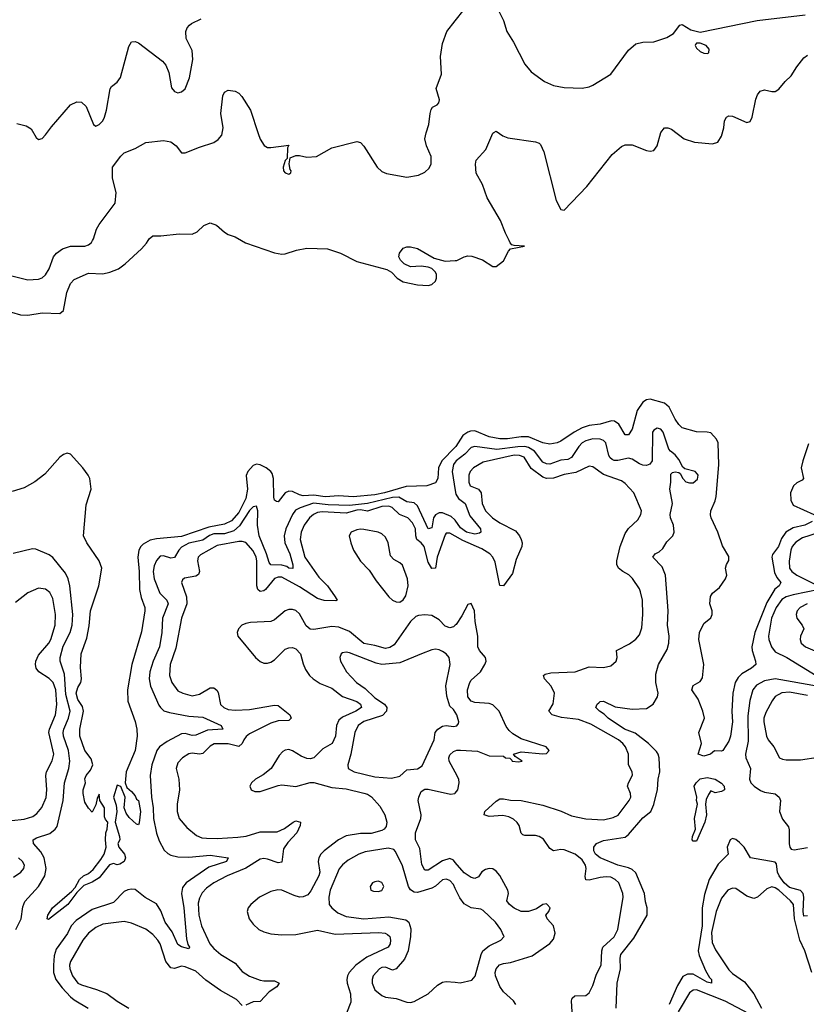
# Model space of a CAD drawing. Header units: inches. Extents: x 1384664 to 1536621, y 460766 to 646467.
# Tile 452 of 488: x 1467565 to 1471963, y 605731 to 611235. Entities that reach past the tile are written whole.
import ezdxf

# ---------------------------------------------------------------- set-up
doc = ezdxf.new("R2010")
doc.units = ezdxf.units.IN
doc.header["$MEASUREMENT"] = 0
for name, color, linetype in [('B4660', 7, 'Continuous'), ('B4661', 7, 'Continuous'), ('B4670', 7, 'Continuous'), ('B4671', 7, 'Continuous')]:
    doc.layers.add(name, color=color, linetype=linetype)

msp = doc.modelspace()

# ---------------------------------------------------------------- linework, layer by layer
at = {"layer": 'B4660', "color": 5}
for points, elevation in [([(1467386.6, 610000), (1467408, 609870), (1467414.6, 609854.6), (1467436.4, 609836.4), (1467491.7, 609811.7), (1467610, 609780.9), (1467670, 609784.6), (1467690, 609791.8), (1467710, 609808.7), (1467730, 609841.6), (1467753.5, 609910), (1467771.1, 609930), (1467804.9, 609955.1), (1467850, 609969.3), (1467930, 609968.4), (1467950, 609976.5), (1467966, 609990), (1467971.7, 610000)], 660), ([(1467519.8, 609599.8), (1467570, 609586), (1467610, 609584.3), (1467690, 609596.5), (1467790, 609592.7), (1467809.7, 609610.3), (1467829, 609710), (1467850, 609761.1), (1467870, 609783.6), (1467950, 609818.6), (1468030, 609815), (1468070, 609823.5), (1468117, 609843), (1468155.8, 609870), (1468245.5, 609954.5), (1468274.9, 609985.1), (1468283.7, 610000)], 640), ([(1468805.4, 610000), (1468827.1, 609987.1), (1468990, 609931.8), (1469030, 609924.9), (1469050, 609926), (1469113.6, 609946.4), (1469170, 609958.4), (1469286.6, 609953.4), (1469358.8, 609930), (1469450, 609884.4), (1469618, 609838), (1469643.4, 609823.4), (1469676, 609790), (1469710, 609770.7), (1469790, 609753.4), (1469850, 609748.5), (1469870, 609754.9), (1469890, 609774), (1469896.4, 609790), (1469896.4, 609810), (1469890, 609823.7), (1469870, 609844.5), (1469850, 609852.7), (1469810, 609857.2), (1469750, 609853.2), (1469715.3, 609870), (1469694, 609890), (1469685.2, 609910), (1469689.2, 609930), (1469710, 609958), (1469730, 609966), (1469750, 609966), (1469790, 609956), (1469882, 609902), (1469944.9, 609884.9), (1470000, 609888.3)], 640), ([(1470000, 608846.3), (1469925.5, 608770), (1469907.6, 608730), (1469904, 608670), (1469890, 608646), (1469842, 608630), (1469725.5, 608625.5), (1469605.4, 608590), (1469550, 608579.7), (1469430, 608567.9), (1469350, 608573.1), (1469272.4, 608567.6), (1469210, 608576.9), (1469150, 608574.5), (1469130, 608578.7), (1469090, 608597.7), (1469070, 608600.5), (1469048.9, 608591.1), (1469010, 608540.7), (1469002, 608542), (1468990, 608549), (1468986.7, 608566.8), (1468985, 608670), (1468977.6, 608697.6), (1468969.9, 608710), (1468943.2, 608730), (1468910, 608746.1), (1468890, 608749.9), (1468870, 608743.4), (1468839.9, 608710), (1468832.2, 608687.8), (1468839, 608610), (1468830, 608558.9), (1468790, 608481.2), (1468750, 608434.1), (1468710, 608414.6), (1468622.3, 608397.7), (1468470, 608346.1), (1468330, 608332.8), (1468295, 608325), (1468256.3, 608303.7), (1468242, 608290), (1468230.7, 608270), (1468224.9, 608230), (1468232.9, 608150), (1468234.6, 608050), (1468244.5, 608004.5), (1468265.6, 607950), (1468265.8, 607930), (1468245.7, 607814.3), (1468191.7, 607630), (1468168, 607490), (1468170, 607426), (1468210, 607312), (1468220.5, 607270), (1468222, 607230), (1468210, 607149.3), (1468161, 607030), (1468154.9, 606970), (1468164, 606944), (1468190, 606920.5), (1468210, 606896.3), (1468218, 606878), (1468230.1, 606870), (1468240.4, 606810), (1468233.4, 606746.6), (1468230, 606735.3), (1468218, 606738), (1468176.4, 606776.4), (1468160.2, 606800.2), (1468149, 606830), (1468154, 606890), (1468130, 606948), (1468110, 606956), (1468090.4, 606890), (1468104.4, 606844.4), (1468108.3, 606810), (1468098.4, 606750), (1468123.1, 606670), (1468124.4, 606650), (1468114.8, 606630), (1468119.1, 606610), (1468150.3, 606570.3), (1468157, 606550), (1468150.2, 606529.8), (1468125.8, 606514.2), (1468110, 606511.8), (1468090, 606518.9), (1468068.1, 606511.9), (1468010, 606439.3), (1467970, 606413.6), (1467923.8, 606396.2), (1467884.5, 606355.5), (1467833.7, 606290), (1467725.6, 606205.6), (1467719, 606210), (1467722, 606230), (1467749.4, 606270.6), (1467856.2, 606363.8), (1467874.9, 606385.1), (1467900.4, 606430), (1467922.6, 606450), (1467950, 606462.9), (1467975.5, 606484.5), (1468019.7, 606540.3), (1468037.1, 606570), (1468049, 606610), (1468044.2, 606650), (1468046.6, 606690), (1468054.3, 606710), (1468058, 606750), (1468045.2, 606765.2), (1468040.2, 606780.2), (1468038.7, 606830), (1468014, 606870), (1468010, 606906), (1467998, 606882), (1467990, 606846), (1467970, 606806), (1467950, 606828), (1467930, 606862), (1467919.5, 606910), (1467920.9, 606930), (1467933.2, 606970), (1467930, 606991.3), (1467937, 607010), (1467960.5, 607039.5), (1467974.5, 607070), (1467964.1, 607104.1), (1467930, 607149.7), (1467900.8, 607230), (1467901.5, 607270), (1467921.7, 607370), (1467916.8, 607396.8), (1467890, 607435.1), (1467880.7, 607470), (1467890, 607502.6), (1467907.6, 607530), (1467911.1, 607550), (1467905, 607615), (1467908.7, 607690), (1467941.4, 607778.6), (1467953.5, 607846.5), (1467961.1, 607930), (1468007.7, 608070), (1468023.8, 608170), (1468008.7, 608210), (1467939.8, 608310), (1467922.3, 608350), (1467937.5, 608522.5), (1467965.6, 608610), (1467956.8, 608670), (1467948.4, 608690), (1467918.8, 608730), (1467850, 608807.2), (1467830, 608811.8), (1467810, 608805.3), (1467790.3, 608790), (1467705.9, 608694.1), (1467650, 608651.1), (1467590, 608618), (1467522.3, 608597.7)], 640), ([(1470000, 608762.3), (1469990.7, 608749.3), (1469983.9, 608710), (1470000, 608603.5)], 660), ([(1470000, 608436.8), (1469998.7, 608438.7), (1469978.2, 608458.2), (1469930, 608477.9), (1469910, 608478.5), (1469890, 608467.8), (1469879, 608450), (1469870, 608394), (1469850, 608388.7), (1469790, 608518.3), (1469770, 608534.2), (1469730, 608539.4), (1469685.9, 608565.9), (1469650, 608563.8), (1469510.2, 608530.2), (1469410, 608518.8), (1469290, 608522.9), (1469207.4, 608532.6), (1469133.2, 608506.8), (1469106.8, 608493.2), (1469089.8, 608470.2), (1469052.7, 608390), (1469044.2, 608350), (1469046.8, 608310), (1469075, 608250), (1469092.1, 608187.9), (1469091.8, 608168.2), (1469070.2, 608169.8), (1469058.3, 608178.3), (1469030, 608186.7), (1468970, 608187.7), (1468960.2, 608200.2), (1468945.8, 608250), (1468903.3, 608350), (1468895.5, 608410), (1468895.8, 608490), (1468890, 608515.8), (1468870, 608512.7), (1468850, 608491.8), (1468794.7, 608405.3), (1468762.1, 608377.9), (1468710, 608361.6), (1468650, 608361.2), (1468627.3, 608352.7), (1468590, 608326.1), (1468510, 608308.6), (1468470, 608285.9), (1468455.2, 608270), (1468430, 608228.5), (1468410, 608225.4), (1468370, 608237.9), (1468350, 608235.9), (1468330, 608212.4), (1468317, 608183), (1468312.4, 608150), (1468316.9, 608110), (1468349.5, 608030), (1468387.1, 607990), (1468394.5, 607970), (1468364.2, 607890), (1468359.3, 607810), (1468347.4, 607730), (1468312.4, 607650), (1468293.6, 607590), (1468288.9, 607550), (1468295.7, 607510), (1468343.6, 607403.6), (1468351.6, 607390), (1468372, 607372), (1468402.1, 607362.1), (1468510, 607341.3), (1468590, 607336.3), (1468691.8, 607290), (1468700.5, 607270), (1468616.1, 607263.9), (1468550, 607236.1), (1468530, 607234.7), (1468490, 607244.6), (1468470, 607244), (1468390, 607200.8), (1468347.4, 607170), (1468331.4, 607150), (1468303.5, 607070), (1468294.8, 607010), (1468301.6, 606890), (1468311.7, 606830), (1468312.9, 606770), (1468330, 606687.7), (1468344.8, 606644.8), (1468373.4, 606593.4), (1468393.7, 606573.7), (1468410, 606565.9), (1468450, 606556.2), (1468510, 606553.3), (1468630, 606565), (1468730.7, 606550), (1468722.4, 606530), (1468622, 606498), (1468495.3, 606410), (1468475.7, 606384.3), (1468469.2, 606350), (1468482.1, 606270), (1468497.5, 606097.5), (1468505.4, 606065.4), (1468514.3, 606050), (1468510, 606042), (1468470, 606051.9), (1468450, 606066), (1468417.1, 606137.1), (1468378.5, 606190), (1468354.7, 606254.7), (1468330, 606293.4), (1468267.6, 606327.6), (1468210, 606374), (1468190, 606375.4), (1468170, 606372.2), (1468150, 606361.6), (1468090, 606301.1), (1467970, 606261.6), (1467881, 606199), (1467853.9, 606170), (1467832.1, 606127.9), (1467770, 606040.4), (1467757.9, 606002.1), (1467753.3, 605950), (1467754.9, 605910), (1467767.3, 605870), (1467803.1, 605823.1), (1467850, 605772.5), (1467870, 605755.8), (1467948, 605710)], 660), ([(1470000, 608348.5), (1469970, 608365.7), (1469950, 608365.3), (1469944.1, 608355.9), (1469899.3, 608230), (1469890.1, 608169.9), (1469870, 608167.6), (1469850, 608202.4), (1469826.8, 608290), (1469810.4, 608310.4), (1469785.9, 608330), (1469779.9, 608350), (1469777.6, 608390), (1469762.1, 608422.1), (1469735, 608450), (1469689.5, 608469.5), (1469647.8, 608507.8), (1469630, 608515.6), (1469590, 608514.7), (1469510, 608488.8), (1469470, 608495.6), (1469450, 608494.4), (1469390, 608477), (1469256.4, 608483.6), (1469230, 608479.9), (1469208.8, 608470), (1469184.8, 608450), (1469155.5, 608410), (1469138.2, 608370), (1469133.7, 608330), (1469159.5, 608230), (1469238.7, 608118.7), (1469285.5, 608070), (1469329.3, 608010), (1469339.5, 607990), (1469333.6, 607986.4), (1469268.3, 607988.3), (1469230, 608000.1), (1469130, 608065.1), (1469030, 608118.4), (1469010, 608119.6), (1468990, 608110.7), (1468940.1, 608050), (1468930, 608042.8), (1468910, 608038.7), (1468897.2, 608050), (1468890.3, 608070.3), (1468891.1, 608210), (1468887.7, 608230), (1468870, 608266.4), (1468830, 608312.2), (1468810, 608318.3), (1468790, 608317.8), (1468670, 608295.1), (1468577, 608243), (1468563.5, 608230), (1468559.5, 608210), (1468570.8, 608150), (1468565.4, 608134.6), (1468550, 608123.7), (1468487.1, 608113), (1468476.4, 608103.6), (1468470.3, 608090), (1468497.5, 608010), (1468500.4, 607970), (1468470.1, 607889.9), (1468437.4, 607722.6), (1468406.1, 607630), (1468402.7, 607570), (1468416.1, 607530), (1468450, 607483.9), (1468477.1, 607470), (1468530, 607455.5), (1468570, 607465.4), (1468630, 607500.1), (1468650, 607501.1), (1468667.4, 607487.4), (1468674.5, 607474.5), (1468687.8, 607407.8), (1468706.5, 607390), (1468730, 607379.6), (1468770, 607375.2), (1468850, 607380.1), (1468990, 607404), (1469010, 607402), (1469075.2, 607350), (1469083.6, 607330), (1469070, 607317.2), (1469010, 607316.6), (1468970, 607303.5), (1468850, 607242.9), (1468830.9, 607229.1), (1468817.6, 607210), (1468810, 607188.7), (1468790, 607171.6), (1468730, 607188.1), (1468652.6, 607187.4), (1468630, 607175), (1468590, 607134), (1468570, 607130.5), (1468530, 607135.8), (1468510, 607132.3), (1468474.6, 607110), (1468450, 607081.6), (1468440.2, 607050), (1468454.9, 606990), (1468459.3, 606930), (1468446.4, 606850), (1468445.7, 606810), (1468457.4, 606770), (1468500.2, 606720.2), (1468554.1, 606674.1), (1468582.7, 606662.7), (1468610, 606659.2), (1468670, 606657.8), (1468785.5, 606665.5), (1468831.6, 606671.6), (1468910, 606695.1), (1469004.4, 606695.6), (1469046.6, 606713.4), (1469094, 606750), (1469110, 606756.5), (1469134.4, 606750), (1469134, 606730), (1469114.8, 606690), (1469064.3, 606635.7), (1469040.4, 606599.6), (1469030, 606525.8), (1469010, 606522.9), (1468950, 606543), (1468930, 606545.6), (1468910, 606541.9), (1468830, 606492.1), (1468724.7, 606450), (1468650, 606409.9), (1468610, 606379.9), (1468585.6, 606354.4), (1468570, 606324.7), (1468563.3, 606296.7), (1468566.9, 606230), (1468582.6, 606170), (1468628.8, 606070), (1468650, 606043.5), (1468690, 606009.5), (1468770, 605962.1), (1468810, 605915.4), (1468849.6, 605889.6), (1468910, 605866.5), (1468930, 605862.4), (1468990, 605863.5), (1469016, 605850), (1469002.2, 605830), (1468959.2, 605800.8), (1468910, 605748), (1468870, 605744.7), (1468830, 605726.8)], 680), ([(1467544.5, 606150), (1467572.9, 606210), (1467583.5, 606276.5), (1467593.2, 606306.8), (1467669.9, 606390.1), (1467705.6, 606450), (1467713.2, 606490), (1467701.5, 606550), (1467683.2, 606583.2), (1467642.2, 606630), (1467641.3, 606650), (1467658.3, 606661.7), (1467733.8, 606686.2), (1467763.8, 606710), (1467773.9, 606726.1), (1467807.9, 606870), (1467815.4, 606970), (1467840.7, 607050), (1467845, 607090), (1467838.9, 607150), (1467810.3, 607230), (1467807.7, 607250), (1467811.9, 607270), (1467838.6, 607330), (1467847.3, 607370), (1467823, 607463), (1467816.1, 607576.1), (1467792, 607650), (1467790.8, 607670), (1467807.6, 607732.4), (1467847.5, 607810), (1467858.2, 607850), (1467861.4, 607910), (1467846, 608070), (1467835.8, 608110), (1467821.3, 608141.3), (1467750, 608229.7), (1467730, 608244.5), (1467656, 608276), (1467637.4, 608277.4), (1467529.3, 608250.7)], 660), ([(1467450, 606752.3), (1467590, 606766.2), (1467638.4, 606781.6), (1467661.3, 606798.7), (1467688.9, 606831.1), (1467712.9, 606887.1), (1467717.2, 606930), (1467711.5, 607010), (1467715.4, 607030), (1467747.3, 607092.7), (1467755.5, 607130), (1467728.7, 607250), (1467731.9, 607270), (1467764.7, 607350), (1467772.3, 607407.7), (1467766.8, 607490), (1467751.5, 607530), (1467730, 607551.9), (1467672.3, 607590), (1467657.8, 607610), (1467653.7, 607630), (1467655.4, 607650), (1467670, 607683.2), (1467728.2, 607750), (1467739.5, 607770), (1467762.8, 607850), (1467764.5, 607910), (1467750, 607999.6), (1467733.8, 608033.8), (1467710, 608052.5), (1467670, 608056.8), (1467610, 608031.1), (1467541.8, 607978.2)], 680), ([(1470000, 607850.5), (1469990, 607841.3), (1469970, 607835.5), (1469944.9, 607844.9), (1469910, 607880.2), (1469870, 607904.2), (1469830, 607907.8), (1469795.1, 607904.9), (1469780.7, 607899.3), (1469750, 607871.5), (1469658.9, 607741.1), (1469634.8, 607725.2), (1469610, 607720.6), (1469550, 607737.3), (1469490, 607747.8), (1469410, 607815.9), (1469350, 607838.7), (1469310, 607842.7), (1469210, 607825.7), (1469190, 607828.6), (1469166.9, 607846.9), (1469130, 607914.8), (1469110, 607931.9), (1469090, 607938.9), (1469070, 607938.8), (1469049.2, 607930.8), (1468990, 607880.8), (1468970, 607870.6), (1468855.1, 607864.9), (1468830, 607860.4), (1468808, 607850), (1468788.2, 607830), (1468781.6, 607810), (1468784.9, 607790), (1468884, 607670), (1468910, 607647.7), (1468930, 607638.5), (1468950, 607638.2), (1468970, 607644.1), (1468990, 607657.4), (1469050, 607716.6), (1469070, 607724.6), (1469090, 607725.1), (1469110, 607718.5), (1469135.1, 607690), (1469150, 607634.9), (1469163.7, 607603.7), (1469186.4, 607570), (1469206.9, 607550), (1469245.2, 607525.2), (1469310, 607497.7), (1469370, 607451.3), (1469450, 607424.1), (1469471, 607410), (1469475.9, 607390), (1469444.3, 607370), (1469370, 607335.8), (1469350, 607319.9), (1469336.1, 607290), (1469330.1, 607230), (1469311.8, 607190), (1469260.3, 607159.7), (1469210, 607109.9), (1469190, 607103.6), (1469170, 607105.5), (1469138.3, 607118.3), (1469090, 607148.6), (1469070, 607155), (1469050, 607152.8), (1469035.6, 607144.4), (1469016.9, 607123.1), (1468971.2, 607048.8), (1468926.6, 607013.4), (1468883.1, 606990), (1468861.1, 606970), (1468852, 606950), (1468859.3, 606930), (1468880.5, 606920.5), (1468910, 606920.2), (1469010, 606955), (1469030, 606957.4), (1469110, 606949.6), (1469190, 606970.8), (1469210, 606971.4), (1469310, 606944.2), (1469390, 606935.6), (1469490, 606912.1), (1469510, 606906.3), (1469531.9, 606891.9), (1469578.1, 606838.1), (1469606.9, 606790), (1469618.4, 606750), (1469614.2, 606725.8), (1469602.2, 606710), (1469590, 606703.1), (1469530, 606685.9), (1469470, 606686), (1469390, 606672.8), (1469348.2, 606650), (1469268.3, 606590), (1469248.6, 606570), (1469237.5, 606550), (1469234.6, 606530), (1469242.6, 606470), (1469237.2, 606450), (1469193.9, 606366.1), (1469176.6, 606343.4), (1469150, 606331.3), (1469130, 606331.2), (1469099.1, 606339.1), (1469030, 606370.3), (1469008.2, 606371.8), (1468970, 606361.4), (1468905.6, 606330), (1468857.1, 606290), (1468842.7, 606270), (1468837.6, 606250), (1468848.1, 606210), (1468870, 606180.2), (1468902.8, 606150), (1468930, 606135.9), (1468970, 606125.7), (1469030, 606120.4), (1469110, 606121.4), (1469230, 606146.5), (1469330, 606124.4), (1469572.7, 606132.7), (1469608.7, 606128.7), (1469621.6, 606121.6), (1469634.4, 606110), (1469638.8, 606090), (1469636.9, 606070), (1469624.6, 606050), (1469505.9, 605994.1), (1469445.3, 605950), (1469408.1, 605910), (1469397.5, 605890), (1469393.4, 605870), (1469395.4, 605850), (1469414.7, 605790), (1469416.1, 605743.9), (1469371.2, 605630)], 720), ([(1470000, 607364.4), (1469990, 607379.5), (1469970, 607397.2), (1469954.2, 607454.2), (1469948.1, 607511.9), (1469971.3, 607630), (1469966, 607670), (1469950.5, 607690.5), (1469930, 607703.5), (1469910, 607712.8), (1469890, 607715.8), (1469870, 607712.8), (1469811.2, 607691.2), (1469690, 607640.7), (1469590, 607630.4), (1469557.7, 607637.7), (1469410, 607695.8), (1469390, 607699.2), (1469370, 607695.4), (1469362.4, 607690), (1469354.9, 607670), (1469359.6, 607650), (1469392.8, 607590), (1469448.9, 607530), (1469496.9, 607496.9), (1469550, 607445.4), (1469605.5, 607410), (1469617.3, 607390), (1469615.5, 607370), (1469593.5, 607346.5), (1469488.5, 607311.5), (1469458.5, 607290), (1469439.4, 607250), (1469416.9, 607130), (1469400.3, 607070), (1469402, 607050), (1469434.4, 607030), (1469550, 607003.8), (1469644.4, 606995.6), (1469690, 607007), (1469730, 607042.4), (1469790, 607048.4), (1469816, 607064), (1469881.8, 607210), (1469888.7, 607251.3), (1469903.7, 607270), (1469930, 607285.5), (1469950, 607290.7), (1469990, 607284), (1470000, 607286.5)], 740), ([(1470000, 607028.1), (1469966.7, 607090), (1469964.6, 607110), (1469970, 607126.5), (1469990, 607145), (1470000, 607148.2)], 720), ([(1470000, 606525), (1469990, 606536.5), (1469970, 606546), (1469930, 606533), (1469850, 606481), (1469830, 606482), (1469812.8, 606512.8), (1469802.1, 606602.1), (1469777.5, 606650), (1469778.2, 606690), (1469808.3, 606770), (1469809.9, 606790), (1469794, 606870), (1469796.8, 606890), (1469810, 606920.3), (1469830, 606934.4), (1469850, 606934.1), (1469974, 606906), (1469998, 606910), (1470000, 606912.3)], 720), ([(1470000, 606379.7), (1469990, 606400.3), (1469970, 606422.7), (1469950, 606431.1), (1469930, 606427.7), (1469890, 606391.9), (1469870, 606381), (1469790, 606356.5), (1469770, 606357.8), (1469750, 606371.7), (1469739, 606390), (1469705.2, 606505.2), (1469666.1, 606586.1), (1469656.6, 606596.6), (1469624.6, 606604.6), (1469496.3, 606583.7), (1469461.1, 606570), (1469402.6, 606537.4), (1469370, 606510.9), (1469351.4, 606488.6), (1469301.1, 606370), (1469293.7, 606330), (1469295.6, 606290), (1469310.3, 606270), (1469343.1, 606243.1), (1469390, 606223), (1469490, 606210.1), (1469630, 606221.3), (1469723.3, 606203.3), (1469741.8, 606190), (1469752.8, 606152.8), (1469751, 606110), (1469736.9, 606030), (1469716.3, 605983.7), (1469670, 605929.6), (1469650, 605921.6), (1469610, 605938.7), (1469590, 605936.8), (1469577.6, 605930), (1469541.5, 605890), (1469535.6, 605870), (1469536, 605850), (1469551.6, 605811.5), (1469590, 605780.5), (1469610, 605770.6), (1469670, 605764.4), (1469730, 605742.9), (1469750, 605741.2), (1469770, 605746.7), (1469850, 605789.2), (1469901.9, 605838.1), (1469930, 605854.7), (1469950, 605859), (1470000, 605854.6)], 740), ([(1467530, 606442.8), (1467572.1, 606470), (1467588.7, 606490), (1467591.4, 606510), (1467580.3, 606530), (1467559.2, 606550)], 680), ([(1468810, 605724.4), (1468778.1, 605758.1), (1468688.8, 605808.8), (1468606.6, 605866.6), (1468550, 605916.3), (1468490, 605941.7), (1468470, 605944.1), (1468430, 605932.2), (1468410, 605934.6), (1468381.5, 605970), (1468350, 606069.7), (1468338.3, 606090), (1468310, 606122.2), (1468270, 606150.8), (1468190, 606185.1), (1468150, 606193.8), (1468030, 606179.2), (1467990, 606160.8), (1467950, 606129.2), (1467918.4, 606090), (1467848.8, 605970), (1467843, 605950), (1467845.3, 605930), (1467860.9, 605890), (1467891, 605850), (1467910, 605839.6), (1467995, 605815), (1468051.8, 605791.8), (1468109.6, 605749.6), (1468176.1, 605710)], 680)]:
    msp.add_lwpolyline(points, dxfattribs=dict(at, elevation=elevation))
for points, elevation in [([(1469470, 608387.7), (1469450, 608384.2), (1469418.5, 608370), (1469408.3, 608350), (1469416.3, 608310), (1469431.8, 608270), (1469470, 608208.9), (1469518.8, 608158.8), (1469558.7, 608098.7), (1469630, 608009.3), (1469650, 607991), (1469670, 607981.5), (1469690, 607980.2), (1469710, 607991.4), (1469725, 608015), (1469736.5, 608070), (1469734, 608110), (1469705.5, 608185.5), (1469690, 608199.3), (1469657.1, 608217.1), (1469638.6, 608238.6), (1469624.8, 608310), (1469610, 608342), (1469590, 608361.1), (1469570, 608370.9), (1469490, 608385.1)], 720), ([(1469570, 606419.6), (1469550, 606416.9), (1469537.3, 606410), (1469524.4, 606390), (1469528.2, 606370), (1469543.1, 606363.1), (1469570, 606362), (1469590, 606368.5), (1469600.7, 606390), (1469590, 606411.6)], 760)]:
    msp.add_lwpolyline(points, close=True, dxfattribs=dict(at, elevation=elevation))
at = {"layer": 'B4661', "color": 5}
for points, elevation in [([(1467550, 610654.8), (1467602, 610642), (1467630, 610624.7), (1467656.9, 610576.9), (1467670, 610564.7), (1467690, 610571), (1467710, 610590.8), (1467743.3, 610636.7), (1467850, 610758.8), (1467884.5, 610775.5), (1467910, 610774), (1467937.3, 610750), (1467977.3, 610650), (1467990, 610639.1), (1468010, 610648.5), (1468030, 610670.6), (1468039.1, 610690), (1468050.9, 610730), (1468071.2, 610848.8), (1468079.1, 610860.9), (1468110, 610885.5), (1468128.4, 610911.6), (1468175.6, 611084.4), (1468190, 611110.4), (1468210, 611112.4), (1468230, 611106.4), (1468364.1, 611004.1), (1468381.6, 610981.6), (1468399.9, 610939.9), (1468413.4, 610853.4), (1468430, 610834), (1468450, 610827.1), (1468469, 610831), (1468490, 610848.7), (1468514.5, 610910), (1468533.1, 611013.1), (1468530, 611062), (1468496.9, 611130), (1468494, 611170), (1468500.9, 611190), (1468515.2, 611204.8), (1468525.7, 611214.3), (1468580.4, 611239.6)], 680), ([(1467971.7, 610000), (1467977.4, 610010), (1467995.1, 610064.9), (1468009.6, 610090), (1468099.7, 610210), (1468105.1, 610270), (1468084.5, 610350), (1468083.7, 610410), (1468130, 610473), (1468150, 610490.4), (1468210, 610515.8), (1468270, 610548.5), (1468370, 610559.5), (1468410, 610552.2), (1468439.3, 610530), (1468470, 610490.7), (1468490, 610490.4), (1468570, 610523.1), (1468650, 610548.7), (1468675.3, 610564.7), (1468694.5, 610590), (1468703.1, 610630), (1468689.8, 610710), (1468701.6, 610810), (1468709.7, 610830.3), (1468730, 610840.5), (1468770, 610836.3), (1468790, 610824), (1468806.6, 610806.6), (1468854.9, 610730), (1468898.2, 610598.2), (1468910, 610567.7), (1468931.5, 610531.5), (1468950, 610521.1), (1468970, 610520.3), (1469070, 610534), (1469062, 610518), (1469059.9, 610460.1), (1469050, 610448.7), (1469038, 610410), (1469040.7, 610390), (1469050, 610378.8), (1469070, 610371), (1469080.4, 610379.6), (1469082.7, 610390), (1469077.2, 610397.2), (1469072.7, 610430), (1469076.6, 610463.4), (1469110, 610475.6), (1469130, 610475.9), (1469170, 610467.3), (1469225.2, 610470), (1469310, 610519.6), (1469450, 610553.4), (1469470, 610548.2), (1469490, 610528), (1469563.8, 610410), (1469590, 610386), (1469615.6, 610375.6), (1469730, 610354.9), (1469794.5, 610365.5), (1469830, 610383), (1469854.2, 610405.9), (1469865.1, 610430), (1469865.6, 610470), (1469839.7, 610530), (1469831.2, 610570), (1469837.1, 610602.9), (1469853.6, 610650), (1469859.5, 610710), (1469866.3, 610733.7), (1469873.2, 610746.8), (1469900.2, 610759.8), (1469909.5, 610770.5), (1469913.3, 610786.7), (1469894.5, 610850), (1469923.5, 610930), (1469918.3, 611030), (1469930, 611102), (1469954, 611170), (1470000, 611228.5)], 660), ([(1468283.7, 610000), (1468290, 610010.7), (1468310, 610027.7), (1468353.8, 610026.2), (1468457.5, 610037.5), (1468530, 610036.3), (1468557.2, 610050), (1468595.1, 610084.9), (1468630, 610099.1), (1468666, 610086), (1468710, 610046.8), (1468730, 610034.8), (1468770, 610021), (1468805.4, 610000)], 640)]:
    msp.add_lwpolyline(points, dxfattribs=dict(at, elevation=elevation))
at = {"layer": 'B4670', "color": 5}
for points, elevation in [([(1470000, 609888.3), (1470008.8, 609888.8), (1470050.7, 609909.3), (1470070, 609914.3), (1470093.7, 609913.7), (1470153.1, 609893.1), (1470210, 609854.9), (1470230, 609856.3), (1470270, 609888), (1470298, 609942), (1470310, 609954.8), (1470388, 609970), (1470330, 609973), (1470317.2, 609977.2), (1470308, 609988), (1470302, 610000)], 640), ([(1471996.4, 608430), (1471954.9, 608410), (1471890, 608394.4), (1471848.7, 608371.3), (1471824.9, 608335.1), (1471808.8, 608290), (1471775.2, 608244.8), (1471771.5, 608230), (1471785.5, 608145.5), (1471797.7, 608117.7), (1471821.6, 608090), (1471811.3, 608070), (1471787.7, 608052.3), (1471742.5, 607977.5), (1471674.8, 607810), (1471659.6, 607730), (1471660.1, 607710), (1471679.2, 607650), (1471680.3, 607630), (1471657.4, 607610), (1471602.2, 607577.8), (1471582.1, 607557.9), (1471565.3, 607530), (1471553, 607470), (1471547.4, 607367.4), (1471550.5, 607310), (1471540.2, 607230), (1471530, 607201.6), (1471497.6, 607150), (1471490, 607146.5), (1471450, 607147.6), (1471427.4, 607130), (1471390, 607119.1), (1471359.6, 607130), (1471376.5, 607190), (1471363.1, 607250), (1471393.3, 607330), (1471385.1, 607370), (1471358, 607438), (1471323.6, 607490), (1471330, 607514), (1471370, 607535.5), (1471383.9, 607556.1), (1471389.7, 607630.3), (1471363.1, 607770), (1471365.4, 607810), (1471390, 607860.7), (1471430, 607890.8), (1471436.9, 607910), (1471436.9, 607930), (1471424.2, 607970), (1471428.3, 608011.7), (1471438, 608030), (1471478.5, 608061.5), (1471510.9, 608110), (1471519.1, 608130), (1471511.2, 608170), (1471516.9, 608190), (1471530, 608212), (1471530, 608234), (1471493.9, 608293.9), (1471469.1, 608370), (1471430.8, 608450), (1471427.2, 608467.2), (1471430.3, 608490), (1471454.3, 608545.7), (1471458.9, 608570), (1471473.4, 608746.6), (1471471, 608870), (1471461, 608890), (1471430, 608925.3), (1471410, 608929.8), (1471350, 608930.8), (1471270, 608954.6), (1471250, 608972.3), (1471230, 609002.3), (1471195.7, 609070), (1471170.9, 609090.9), (1471090, 609113.8), (1471070, 609110.8), (1471050, 609097.3), (1471018.1, 609050), (1470990, 608947), (1470970, 608914), (1470950, 608914), (1470914.5, 608974.5), (1470891.8, 608991.8), (1470873.4, 608993.5), (1470810, 608973.9), (1470750, 608966.4), (1470710, 608954.5), (1470664.7, 608930), (1470590, 608879.9), (1470570, 608869.9), (1470530, 608863), (1470490, 608869.9), (1470410, 608902.7), (1470370, 608904.1), (1470292.1, 608892.1), (1470250, 608891.8), (1470190, 608904.1), (1470110, 608936.1), (1470085.2, 608934.8), (1470070, 608929.9), (1470042.9, 608910), (1470003.6, 608850), (1470000, 608846.3)], 640), ([(1470900.4, 605710), (1470906, 605850), (1470925, 605930), (1470922.5, 605990), (1470927.1, 606010), (1470999.4, 606100.6), (1471073.1, 606230), (1471074, 606270), (1471063.9, 606303.9), (1471059.6, 606350), (1471010, 606466.8), (1470990, 606485), (1470970, 606495.2), (1470910, 606509.5), (1470810, 606551), (1470784.5, 606570), (1470775.6, 606590), (1470775.4, 606610), (1470789.9, 606630.1), (1470830, 606647.7), (1470950, 606665.2), (1470970, 606680.7), (1471050, 606773.2), (1471095, 606810), (1471110, 606847.7), (1471132.1, 606932.1), (1471135.8, 606990), (1471143.7, 607030), (1471141.1, 607110), (1471135.3, 607130), (1471125, 607145), (1471081.1, 607190), (1471006.8, 607246.8), (1470946.6, 607270), (1470855.5, 607330), (1470833.6, 607353.6), (1470807.8, 607370), (1470787.3, 607390), (1470794.5, 607410), (1470802.5, 607417.5), (1470810, 607423.8), (1470830, 607426.7), (1470894.6, 607394.6), (1470990, 607381.4), (1471070, 607385.4), (1471106.9, 607410), (1471131.9, 607450), (1471134.8, 607470), (1471121.8, 607530), (1471122.6, 607577.4), (1471137.2, 607630), (1471185.8, 607714.2), (1471194.8, 607750), (1471196.8, 607790), (1471188.2, 607850), (1471190.6, 607930), (1471177, 608130), (1471156.6, 608176.6), (1471105.7, 608230), (1471118.4, 608250), (1471140, 608260), (1471160.6, 608279.4), (1471184, 608316), (1471217.8, 608350), (1471224.1, 608370), (1471220.2, 608410), (1471204, 608450), (1471202, 608470), (1471215.8, 608530), (1471199.8, 608610), (1471205.7, 608650), (1471205.3, 608694.7), (1471216.1, 608703.9), (1471230, 608707.2), (1471250, 608704.4), (1471259, 608699), (1471272.8, 608670), (1471290, 608652.8), (1471310, 608645.4), (1471330, 608645.4), (1471354.1, 608665.9), (1471358.1, 608690), (1471355.2, 608695.2), (1471341.5, 608710), (1471284.2, 608724.2), (1471273, 608733), (1471250, 608776.4), (1471230, 608802.6), (1471203.2, 608823.2), (1471194.9, 608834.9), (1471163.4, 608930), (1471150, 608945.7), (1471130, 608952.1), (1471110, 608940.7), (1471102.6, 608930), (1471102, 608770), (1471089.3, 608750.7), (1471070, 608744), (1471050, 608744.7), (1471030, 608751.9), (1470990, 608777.9), (1470970, 608784.5), (1470910, 608771.5), (1470890, 608771.6), (1470877.3, 608777.3), (1470866, 608786), (1470859.3, 608799.3), (1470842.2, 608870), (1470830, 608883.2), (1470810, 608891), (1470770, 608891.7), (1470730, 608881.7), (1470710, 608869.3), (1470691.3, 608850), (1470650, 608787.3), (1470630, 608777.5), (1470590, 608772.2), (1470530, 608750.4), (1470510, 608752.1), (1470490, 608761.9), (1470443.4, 608823.4), (1470410, 608843.8), (1470390, 608848.9), (1470350, 608848.3), (1470232.2, 608832.2), (1470110, 608849.9), (1470090, 608843), (1470053.9, 608806.1), (1470005.5, 608770), (1470000, 608762.3)], 660), ([(1471976.4, 608863.6), (1471943.9, 608770), (1471934.1, 608730), (1471947.4, 608670), (1471939.6, 608660.4), (1471910, 608646.2), (1471892.2, 608630), (1471875.1, 608590), (1471876.8, 608550), (1471890, 608522), (1472006, 608470)], 640), ([(1470654.7, 605690), (1470650.7, 605750), (1470653.7, 605766.3), (1470670, 605778), (1470730, 605780.7), (1470750, 605794.9), (1470770, 605836.4), (1470790, 605900.3), (1470815.6, 605950), (1470819.7, 606030), (1470825.3, 606050), (1470890, 606108.3), (1470909.2, 606150), (1470939, 606330), (1470938.3, 606350), (1470914.7, 606410), (1470895.5, 606430), (1470870, 606441.6), (1470844.6, 606444.6), (1470810, 606441.1), (1470750, 606426), (1470730, 606426.5), (1470726.1, 606446.1), (1470732.9, 606490), (1470728.6, 606510), (1470710, 606538.5), (1470670.6, 606570.6), (1470610, 606595), (1470590, 606596.8), (1470550, 606589.2), (1470530, 606603), (1470493.8, 606653.8), (1470470, 606669.2), (1470450, 606675.4), (1470390, 606674.5), (1470378.3, 606678.3), (1470370, 606687.8), (1470357.9, 606730), (1470346.8, 606746.8), (1470325.8, 606765.9), (1470299.9, 606779.9), (1470266.8, 606786.8), (1470190, 606781.6), (1470162.4, 606790), (1470166, 606810), (1470230, 606866.7), (1470250, 606880.2), (1470270, 606879.7), (1470310, 606872.3), (1470370, 606871), (1470490, 606844.6), (1470591.9, 606811.9), (1470650, 606784.1), (1470730, 606767.4), (1470830, 606761.8), (1470884.3, 606775.7), (1470911.2, 606788.8), (1470972.7, 606870), (1470982.4, 606890), (1470979.8, 606910), (1470963.7, 606950), (1470968.9, 606970), (1470991.8, 607011.8), (1470990.4, 607030.4), (1470969.9, 607069.9), (1470968.5, 607130), (1470952.6, 607170), (1470937.3, 607190), (1470913, 607210), (1470757.8, 607297.8), (1470690, 607323.1), (1470595.4, 607335.4), (1470541.7, 607350), (1470523.9, 607370), (1470548.1, 607411.9), (1470554.6, 607470), (1470537.4, 607510), (1470500.2, 607550), (1470494, 607570), (1470502.5, 607577.5), (1470534.9, 607585.1), (1470670.4, 607589.5), (1470750, 607618.1), (1470830, 607614.5), (1470870, 607624), (1470899.7, 607650), (1470905.7, 607670), (1470901.3, 607710), (1470974.1, 607745.9), (1471010, 607772.4), (1471030, 607796.4), (1471044.3, 607835.7), (1471049.9, 607910), (1471047.3, 607990), (1471036.6, 608036.6), (1471030, 608054.5), (1470992, 608112), (1470971.9, 608131.9), (1470936.9, 608150), (1470912.8, 608170), (1470904, 608190), (1470904, 608210), (1470923.1, 608290), (1470950, 608363), (1470970, 608390.4), (1471020.8, 608439.2), (1471039.1, 608470), (1471041.7, 608490), (1470999.7, 608590), (1470950, 608643.5), (1470930, 608658), (1470830, 608692.5), (1470770, 608736.5), (1470750, 608740.3), (1470675.2, 608704.8), (1470610, 608693.1), (1470550, 608671.7), (1470510, 608669.9), (1470490, 608678.7), (1470425.9, 608725.9), (1470385.4, 608790), (1470359.3, 608799.3), (1470330, 608800.4), (1470157.5, 608762.5), (1470102.8, 608730), (1470084.1, 608710), (1470076.8, 608690), (1470077.3, 608650), (1470084.7, 608630), (1470130, 608611.3), (1470145.5, 608590), (1470151.2, 608530), (1470170.1, 608490), (1470209.5, 608450), (1470250, 608422.5), (1470338.1, 608378.1), (1470360.2, 608350), (1470369.1, 608330), (1470374.7, 608310), (1470373.2, 608290), (1470341.6, 608218.4), (1470321, 608139), (1470270, 608069.7), (1470250, 608073), (1470223, 608203), (1470210.4, 608230.4), (1470193.6, 608250), (1470150, 608278.2), (1470043.6, 608323.6), (1470000, 608348.5)], 680), ([(1470000, 608603.5), (1470003.1, 608583.1), (1470019.4, 608559.4), (1470055.5, 608530), (1470082.6, 608462.6), (1470142.3, 608390), (1470143.6, 608370), (1470135.2, 608364.8), (1470110, 608359.7), (1470063.9, 608370), (1470030, 608394.7), (1470000, 608436.8)], 660), ([(1472030, 608367.5), (1471941.3, 608338.8), (1471905, 608315), (1471884.6, 608290), (1471876.6, 608270), (1471867.7, 608207.7), (1471869, 608169), (1471882.2, 608150), (1471910.5, 608130.5), (1472030, 608070.9)], 660), ([(1472034.4, 608050), (1471890, 608021), (1471850.9, 608009.1), (1471826.7, 607993.3), (1471794, 607950), (1471769.5, 607890), (1471752.4, 607790), (1471753.3, 607770), (1471768.4, 607730), (1471790, 607701.7), (1471853.8, 607670), (1472017.6, 607570)], 660), ([(1470000, 607148.2), (1470010, 607151.5), (1470030, 607151.8), (1470125.7, 607145.7), (1470190, 607120.2), (1470270, 607118), (1470282, 607110), (1470306.4, 607106.4), (1470316.9, 607096.9), (1470318, 607090), (1470353.8, 607086.2), (1470374, 607090), (1470336.4, 607116.4), (1470326, 607130), (1470370, 607142), (1470490, 607130.6), (1470510, 607134), (1470526, 607150), (1470509, 607170), (1470370, 607215.1), (1470323.1, 607243.1), (1470301.8, 607261.8), (1470285.2, 607285.2), (1470246.9, 607370), (1470210, 607405.2), (1470190, 607413.5), (1470110, 607417.7), (1470090, 607426.1), (1470071.2, 607450), (1470069.2, 607490), (1470081.4, 607530), (1470090, 607543.2), (1470141, 607590), (1470166.2, 607630), (1470172.9, 607650), (1470169.6, 607670), (1470135.6, 607710), (1470126.6, 607730), (1470126, 607790), (1470111.2, 607871.2), (1470107.7, 607930), (1470090, 607971.6), (1470070, 607965.6), (1470037.3, 607902.7), (1470004.9, 607855.1), (1470000, 607850.5)], 720), ([(1471968.8, 607970), (1471929.2, 607950), (1471912.6, 607930), (1471907.1, 607910), (1471910.3, 607890), (1471940.3, 607850), (1471949, 607830), (1471931.5, 607790), (1471928.4, 607770), (1471934.7, 607750), (1471958.3, 607730), (1472050.3, 607690)], 680), ([(1472031.3, 607508.7), (1471790, 607550.9), (1471730, 607539.3), (1471685.6, 607514.4), (1471665.3, 607490), (1471647.8, 607430), (1471636.3, 607343.7), (1471638.6, 607201.4), (1471623, 607130), (1471625.8, 607110), (1471652.1, 607050), (1471646, 606990), (1471654, 606970), (1471671.3, 606950), (1471706.6, 606926.6), (1471730, 606918.1), (1471788.4, 606908.4), (1471812.1, 606890), (1471819.7, 606870), (1471812.7, 606810), (1471830, 606766), (1471863.5, 606723.5), (1471867.3, 606707.3), (1471867.7, 606627.7), (1471870.5, 606610.5), (1471878.8, 606598.8), (1471895.5, 606595.5), (1471970, 606607.2)], 660), ([(1471970, 607457.2), (1471870, 607475.3), (1471827.2, 607472.8), (1471790, 607451.4), (1471772, 607428), (1471737, 607363), (1471726.5, 607330), (1471725.5, 607310), (1471741.4, 607230), (1471750.9, 607210), (1471781.9, 607170), (1471813.7, 607110), (1471830, 607101.1), (1471850, 607098.8), (1471930, 607097.4), (1472030, 607112.8)], 680), ([(1470000, 607286.5), (1470010, 607288.9), (1470018.2, 607301.8), (1470021.3, 607310), (1470010, 607349.3), (1470000, 607364.4)], 740), ([(1470000, 606912.3), (1470015, 606930), (1470023.2, 606970), (1470020.5, 606990), (1470000, 607028.1)], 720), ([(1471970, 606226.6), (1471950, 606223.5), (1471946.3, 606250), (1471949.6, 606329.6), (1471945.4, 606350), (1471930, 606368), (1471870, 606384.9), (1471839.7, 606410), (1471811.1, 606450), (1471803, 606470), (1471796.8, 606516.8), (1471790, 606525.1), (1471650.7, 606550.7), (1471615.3, 606610), (1471590, 606636.4), (1471570, 606651.9), (1471550, 606658), (1471538, 606650), (1471521.7, 606610), (1471527.4, 606570), (1471470, 606515.3), (1471420.4, 606430), (1471394.4, 606345.6), (1471381.8, 606270), (1471381.8, 606170), (1471359.1, 606030), (1471364.7, 606004.7), (1471400.6, 605920.6), (1471422, 605882), (1471433.6, 605870), (1471432.4, 605850), (1471410, 605855.3), (1471330, 605899.2), (1471299.7, 605900.3), (1471273.3, 605886.8), (1471242.8, 605837.2), (1471196.9, 605730)], 660), ([(1470339.8, 605730), (1470325.8, 605750), (1470270, 605800.6), (1470250, 605831.8), (1470226, 605890), (1470224.4, 605910), (1470229.9, 605930.1), (1470248.7, 605951.3), (1470270, 605959.8), (1470310, 605965.6), (1470430, 606002.6), (1470530, 606071.7), (1470550, 606094.9), (1470559, 606130), (1470550.7, 606170), (1470514.2, 606210), (1470507.1, 606230), (1470522.9, 606250), (1470531.1, 606270), (1470515.1, 606290), (1470510, 606293.3), (1470490, 606289.7), (1470454.1, 606265.9), (1470410, 606249.3), (1470370, 606249.9), (1470330, 606268.6), (1470304, 606290), (1470288.4, 606310), (1470297.8, 606350), (1470295.4, 606370), (1470250, 606451.3), (1470230, 606474.8), (1470210, 606488.1), (1470190, 606489.8), (1470170, 606485), (1470150, 606471.1), (1470130, 606443.8), (1470110, 606434.2), (1470090, 606439.9), (1470050, 606467.2), (1470000, 606525)], 720), ([(1470000, 605854.6), (1470027.7, 605852.3), (1470093.9, 605866.1), (1470111.7, 605888.3), (1470145.6, 606010), (1470155.2, 606030), (1470190, 606059), (1470254.7, 606090), (1470274, 606110), (1470273, 606113), (1470255.6, 606150), (1470225.8, 606190), (1470156.4, 606256.4), (1470143.3, 606263.3), (1470090, 606271.1), (1470050, 606293.5), (1470026, 606326), (1470000, 606379.7)], 740), ([(1471993.7, 605910), (1471956, 606030), (1471926.9, 606090), (1471897.7, 606210), (1471891.3, 606290), (1471874.4, 606310), (1471810, 606369.9), (1471790, 606382.8), (1471770, 606387.2), (1471743, 606377), (1471690, 606329.8), (1471670, 606323.5), (1471630, 606335.1), (1471570, 606378), (1471550, 606381.1), (1471524.7, 606370), (1471490, 606324.8), (1471459.5, 606250), (1471432.4, 606132.4), (1471436.7, 606076.7), (1471455.5, 606035.5), (1471530, 605924.1), (1471550, 605903.7), (1471617.1, 605857), (1471669.5, 605790), (1471713.2, 605710)], 680), ([(1471639.5, 605679.5), (1471509.1, 605749.1), (1471350, 605812.5), (1471330, 605809.9), (1471310, 605794.7), (1471247.1, 605690)], 680)]:
    msp.add_lwpolyline(points, dxfattribs=dict(at, elevation=elevation))
at = {"layer": 'B4670', "color": 5, "elevation": 640}
msp.add_lwpolyline([(1471454, 606914), (1471430, 606925.2), (1471416.2, 606903.8), (1471404.2, 606875.8), (1471399.5, 606850), (1471404.6, 606790), (1471396.1, 606750), (1471350, 606642.9), (1471330, 606642.9), (1471326, 606650), (1471326.9, 606670), (1471344.7, 606710), (1471339.1, 606770), (1471354.5, 606850), (1471349.5, 606870), (1471351.8, 606890), (1471337, 606950), (1471346.9, 606970), (1471370, 606992.6), (1471410, 606998.6), (1471454, 606990), (1471490, 606968), (1471504.4, 606950), (1471505.5, 606930), (1471490, 606920.5)], close=True, dxfattribs=at)
at = {"layer": 'B4671', "color": 5}
for points, elevation in [([(1470000, 611228.5), (1470050, 611292)], 660), ([(1470243.4, 611283.4), (1470270.3, 611230), (1470288.2, 611170), (1470325.5, 611110), (1470390, 610986), (1470424.1, 610944.1), (1470498.8, 610890), (1470550, 610866.4), (1470610, 610856.5), (1470710, 610852.8), (1470750, 610860.3), (1470770, 610868.9), (1470869.8, 610930.2), (1470970, 611064.2), (1471010, 611099.5), (1471050, 611110.3), (1471110, 611110.4), (1471184.4, 611135.6), (1471221.4, 611158.6), (1471255.4, 611204.6), (1471270, 611208.9), (1471318.3, 611178.3), (1471370, 611165), (1471689.4, 611230.6), (1471956.9, 611263.1)], 660), ([(1470302, 610000), (1470281.2, 610041.2), (1470253.1, 610113.1), (1470178.7, 610238.7), (1470153.4, 610313.4), (1470118, 610378), (1470112.9, 610427.1), (1470116.9, 610450), (1470171.2, 610508.8), (1470210, 610600.4), (1470215.5, 610604.5), (1470230, 610611.8), (1470266.2, 610586.2), (1470294.9, 610574.9), (1470450, 610552.3), (1470470, 610545), (1470477.2, 610537.2), (1470496.5, 610496.5), (1470564.7, 610224.7), (1470590, 610174), (1470610, 610170.7), (1470736.8, 610303.2), (1470878.7, 610481.3), (1470930, 610526.4), (1470950, 610534.9), (1470990, 610534.9), (1471070, 610504), (1471090, 610500.7), (1471110, 610504), (1471129.5, 610530.5), (1471150, 610604.7), (1471170, 610630.8), (1471190, 610630.8), (1471210, 610622.8), (1471281, 610570), (1471338, 610550), (1471438.7, 610541.3), (1471469.6, 610550.4), (1471490, 610584.7), (1471501.6, 610630), (1471505.1, 610670), (1471517.2, 610690), (1471530, 610697.1), (1471550, 610695.8), (1471630, 610659.5), (1471650, 610665.5), (1471660.4, 610690), (1471680.4, 610790), (1471690, 610815.5), (1471705.2, 610834.8), (1471730, 610842.4), (1471770, 610833.1), (1471790, 610834.6), (1471810, 610846), (1471845.7, 610890), (1471879.1, 610920.9), (1471910, 610972), (1471950, 611022), (1471970, 611037)], 640)]:
    msp.add_lwpolyline(points, dxfattribs=dict(at, elevation=elevation))
at = {"layer": 'B4671', "color": 5, "elevation": 660}
msp.add_lwpolyline([(1471370, 611103.8), (1471350, 611103), (1471343.9, 611096.1), (1471341.3, 611090), (1471350, 611075.8), (1471370, 611057.8), (1471390, 611047.2), (1471410, 611046.3), (1471417.7, 611050), (1471420.3, 611070), (1471403.5, 611090)], close=True, dxfattribs=at)

doc.saveas('drawing.dxf')
